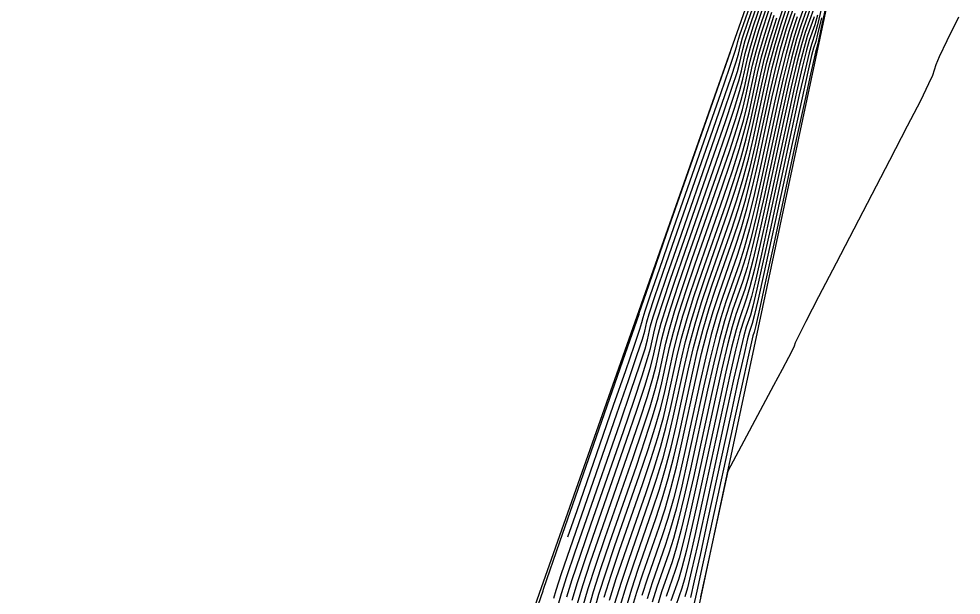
# Model space of a CAD drawing. Extents: x 1724534 to 1727318, y 657156 to 660047.
# Drawn here: x 1725542.88 to 1725559.04, y 659530.77 to 659540.64 of the extents above; entities that cross this region are included whole.
import ezdxf

# ---------------------------------------------------------------- set-up
doc = ezdxf.new("R2010")
doc.units = 0
for name, color, linetype in [('SURVEY - CONTOURS - Index with Text', 7, 'Continuous'), ('SURVEY - CONTOURS - Intermediate with optional Text', 7, 'Continuous'), ('SURVEY - DTM - Breaklines', 7, 'Continuous'), ('SURVEY - NON-TRANSPORTATION - Features', 7, 'Continuous')]:
    doc.layers.add(name, color=color, linetype=linetype)

msp = doc.modelspace()

# ---------------------------------------------------------------- linework, layer by layer
at = {"layer": 'SURVEY - CONTOURS - Index with Text'}
for points in [[(1725552.298, 659531.768), (1725552.455, 659532.22), (1725553.082, 659534.021), (1725553.289, 659534.616), (1725553.439, 659535.051), (1725553.532, 659535.325), (1725553.567, 659535.438), (1725553.587, 659535.526), (1725553.623, 659535.64), (1725553.716, 659535.916), (1725553.867, 659536.354), (1725554.076, 659536.953), (1725554.71, 659538.767), (1725554.919, 659539.365), (1725555.069, 659539.801), (1725555.162, 659540.073), (1725555.197, 659540.183), (1725555.213, 659540.257), (1725555.249, 659540.368), (1725555.343, 659540.642), (1725555.495, 659541.081)], [(1725553.014, 659530.679), (1725553.128, 659531.05), (1725553.261, 659531.445), (1725553.639, 659532.529), (1725553.771, 659532.924), (1725553.885, 659533.295), (1725553.98, 659533.642), (1725554.057, 659533.965), (1725554.238, 659534.794), (1725554.315, 659535.116), (1725554.411, 659535.463), (1725554.525, 659535.834), (1725554.658, 659536.228), (1725555.037, 659537.313), (1725555.169, 659537.707), (1725555.283, 659538.078), (1725555.379, 659538.425), (1725555.455, 659538.748), (1725555.635, 659539.577), (1725555.712, 659539.9), (1725555.807, 659540.247), (1725555.921, 659540.618), (1725556.054, 659541.012)], [(1725552.461, 659530.622), (1725552.556, 659530.934), (1725552.688, 659531.337), (1725552.858, 659531.832), (1725553.36, 659533.275), (1725553.53, 659533.77), (1725553.662, 659534.173), (1725553.756, 659534.483), (1725553.812, 659534.701), (1725553.912, 659535.16), (1725553.969, 659535.378), (1725554.063, 659535.69), (1725554.196, 659536.094), (1725554.367, 659536.591), (1725554.873, 659538.04), (1725555.044, 659538.536), (1725555.176, 659538.939), (1725555.27, 659539.249), (1725555.326, 659539.465), (1725555.424, 659539.917), (1725555.48, 659540.134), (1725555.575, 659540.445), (1725555.708, 659540.849)], [(1725556.229, 659540.676), (1725556.135, 659540.386), (1725556.039, 659540.05), (1725555.943, 659539.667), (1725555.846, 659539.237), (1725555.584, 659538.031), (1725555.487, 659537.601), (1725555.39, 659537.217), (1725555.295, 659536.878), (1725555.2, 659536.586), (1725554.948, 659535.866), (1725554.854, 659535.574), (1725554.758, 659535.236), (1725554.661, 659534.854), (1725554.564, 659534.427), (1725554.303, 659533.228), (1725554.205, 659532.801), (1725554.108, 659532.417), (1725554.012, 659532.078), (1725553.917, 659531.784), (1725553.663, 659531.057), (1725553.568, 659530.762)], [(1725556.522, 659540.681), (1725556.403, 659540.341), (1725556.348, 659540.155), (1725556.272, 659539.852), (1725556.175, 659539.433), (1725556.056, 659538.897), (1725555.713, 659537.313), (1725555.595, 659536.777), (1725555.497, 659536.355), (1725555.42, 659536.05), (1725555.363, 659535.859), (1725555.239, 659535.504), (1725555.182, 659535.314), (1725555.105, 659535.01), (1725555.008, 659534.592), (1725554.89, 659534.061), (1725554.548, 659532.492), (1725554.429, 659531.959), (1725554.331, 659531.54), (1725554.253, 659531.233), (1725554.195, 659531.038), (1725554.066, 659530.669)], [(1725558.999, 659540.674), (1725558.796, 659540.266), (1725558.665, 659539.993), (1725558.607, 659539.856), (1725558.548, 659539.674), (1725558.485, 659539.531), (1725558.343, 659539.241), (1725558.119, 659538.803), (1725557.816, 659538.218), (1725556.899, 659536.458), (1725556.597, 659535.878), (1725556.379, 659535.457), (1725556.246, 659535.196), (1725556.196, 659535.093), (1725556.176, 659535.033), (1725556.149, 659534.974), (1725556.081, 659534.842), (1725555.973, 659534.637), (1725555.825, 659534.359), (1725555.041, 659532.894), (1725554.645, 659531.078), (1725554.571, 659530.738)]]:
    msp.add_lwpolyline(points, dxfattribs=at)
at = {"layer": 'SURVEY - CONTOURS - Intermediate with optional Text'}
for points in [[(1725556.487, 659541.247), (1725556.264, 659540.609), (1725556.177, 659540.34), (1725556.086, 659540.01), (1725555.989, 659539.62), (1725555.888, 659539.169), (1725555.61, 659537.887), (1725555.509, 659537.436), (1725555.412, 659537.045), (1725555.32, 659536.713), (1725555.233, 659536.44), (1725555.007, 659535.794), (1725554.919, 659535.522), (1725554.827, 659535.191), (1725554.731, 659534.802), (1725554.629, 659534.354), (1725554.352, 659533.081), (1725554.25, 659532.632), (1725554.153, 659532.242), (1725554.06, 659531.909), (1725553.972, 659531.635), (1725553.744, 659530.979), (1725553.656, 659530.705)], [(1725552.055, 659530.715), (1725552.096, 659530.853), (1725552.19, 659531.137), (1725552.336, 659531.567), (1725552.536, 659532.143), (1725553.138, 659533.872), (1725553.337, 659534.447), (1725553.483, 659534.875), (1725553.576, 659535.156), (1725553.616, 659535.291), (1725553.652, 659535.453), (1725553.692, 659535.588), (1725553.786, 659535.871), (1725553.933, 659536.302), (1725554.134, 659536.88), (1725554.743, 659538.621), (1725554.944, 659539.199), (1725555.091, 659539.628), (1725555.184, 659539.908), (1725555.223, 659540.039), (1725555.256, 659540.189), (1725555.295, 659540.321), (1725555.389, 659540.603), (1725555.538, 659541.034)], [(1725552.143, 659530.637), (1725552.187, 659530.795), (1725552.281, 659531.086), (1725552.424, 659531.51), (1725552.616, 659532.065), (1725553.194, 659533.723), (1725553.386, 659534.278), (1725553.528, 659534.7), (1725553.621, 659534.988), (1725553.665, 659535.143), (1725553.717, 659535.38), (1725553.761, 659535.536), (1725553.855, 659535.826), (1725553.999, 659536.25), (1725554.193, 659536.808), (1725554.775, 659538.476), (1725554.969, 659539.034), (1725555.112, 659539.456), (1725555.206, 659539.744), (1725555.249, 659539.896), (1725555.298, 659540.121), (1725555.341, 659540.274), (1725555.435, 659540.563), (1725555.58, 659540.988)], [(1725556.496, 659541.106), (1725556.299, 659540.542), (1725556.22, 659540.294), (1725556.132, 659539.971), (1725556.036, 659539.573), (1725555.93, 659539.101), (1725555.636, 659537.744), (1725555.53, 659537.271), (1725555.433, 659536.872), (1725555.345, 659536.547), (1725555.265, 659536.295), (1725555.065, 659535.721), (1725554.985, 659535.47), (1725554.897, 659535.146), (1725554.8, 659534.749), (1725554.694, 659534.281), (1725554.401, 659532.934), (1725554.295, 659532.464), (1725554.197, 659532.066), (1725554.108, 659531.74), (1725554.028, 659531.485), (1725553.825, 659530.902), (1725553.744, 659530.647)], [(1725552.279, 659530.737), (1725552.373, 659531.035), (1725552.512, 659531.452), (1725552.697, 659531.987), (1725553.249, 659533.574), (1725553.434, 659534.109), (1725553.573, 659534.524), (1725553.666, 659534.82), (1725553.714, 659534.996), (1725553.782, 659535.307), (1725553.83, 659535.483), (1725553.925, 659535.78), (1725554.065, 659536.198), (1725554.251, 659536.736), (1725554.808, 659538.33), (1725554.994, 659538.868), (1725555.134, 659539.284), (1725555.227, 659539.579), (1725555.275, 659539.752), (1725555.34, 659540.053), (1725555.388, 659540.227), (1725555.482, 659540.524), (1725555.623, 659540.942)], [(1725552.37, 659530.68), (1725552.464, 659530.984), (1725552.6, 659531.395), (1725552.777, 659531.91), (1725553.305, 659533.424), (1725553.482, 659533.939), (1725553.617, 659534.348), (1725553.711, 659534.652), (1725553.763, 659534.849), (1725553.847, 659535.233), (1725553.9, 659535.431), (1725553.994, 659535.735), (1725554.13, 659536.146), (1725554.309, 659536.663), (1725554.841, 659538.185), (1725555.019, 659538.702), (1725555.155, 659539.112), (1725555.249, 659539.414), (1725555.3, 659539.609), (1725555.382, 659539.985), (1725555.434, 659540.181), (1725555.528, 659540.484), (1725555.666, 659540.896)], [(1725553.106, 659530.628), (1725553.216, 659530.992), (1725553.341, 659531.367), (1725553.694, 659532.38), (1725553.819, 659532.755), (1725553.93, 659533.12), (1725554.025, 659533.474), (1725554.106, 659533.817), (1725554.303, 659534.72), (1725554.384, 659535.064), (1725554.48, 659535.418), (1725554.591, 659535.782), (1725554.716, 659536.156), (1725555.069, 659537.167), (1725555.194, 659537.542), (1725555.305, 659537.906), (1725555.4, 659538.26), (1725555.481, 659538.604), (1725555.677, 659539.509), (1725555.758, 659539.854), (1725555.854, 659540.208), (1725555.964, 659540.571), (1725556.089, 659540.945)], [(1725553.197, 659530.577), (1725553.304, 659530.935), (1725553.422, 659531.289), (1725553.75, 659532.231), (1725553.867, 659532.586), (1725553.974, 659532.944), (1725554.07, 659533.305), (1725554.156, 659533.67), (1725554.368, 659534.647), (1725554.454, 659535.011), (1725554.55, 659535.372), (1725554.656, 659535.73), (1725554.774, 659536.083), (1725555.102, 659537.022), (1725555.219, 659537.376), (1725555.326, 659537.734), (1725555.422, 659538.095), (1725555.507, 659538.461), (1725555.719, 659539.441), (1725555.804, 659539.807), (1725555.9, 659540.168), (1725556.007, 659540.525), (1725556.124, 659540.878)], [(1725553.289, 659530.526), (1725553.392, 659530.877), (1725553.502, 659531.212), (1725553.805, 659532.082), (1725553.916, 659532.417), (1725554.019, 659532.769), (1725554.115, 659533.137), (1725554.205, 659533.523), (1725554.434, 659534.574), (1725554.523, 659534.959), (1725554.619, 659535.327), (1725554.722, 659535.678), (1725554.832, 659536.011), (1725555.135, 659536.876), (1725555.244, 659537.21), (1725555.347, 659537.561), (1725555.444, 659537.93), (1725555.533, 659538.318), (1725555.761, 659539.373), (1725555.851, 659539.76), (1725555.947, 659540.129), (1725556.049, 659540.479), (1725556.159, 659540.811)], [(1725556.505, 659540.964), (1725556.333, 659540.475), (1725556.263, 659540.247), (1725556.179, 659539.931), (1725556.082, 659539.527), (1725555.972, 659539.033), (1725555.662, 659537.6), (1725555.552, 659537.106), (1725555.454, 659536.7), (1725555.37, 659536.381), (1725555.298, 659536.15), (1725555.123, 659535.649), (1725555.051, 659535.418), (1725554.966, 659535.101), (1725554.869, 659534.697), (1725554.759, 659534.207), (1725554.45, 659532.786), (1725554.34, 659532.296), (1725554.242, 659531.891), (1725554.157, 659531.571), (1725554.084, 659531.336), (1725553.905, 659530.824), (1725553.832, 659530.59)], [(1725556.514, 659540.823), (1725556.368, 659540.408), (1725556.305, 659540.201), (1725556.225, 659539.892), (1725556.128, 659539.48), (1725556.014, 659538.965), (1725555.688, 659537.457), (1725555.573, 659536.942), (1725555.476, 659536.528), (1725555.395, 659536.215), (1725555.331, 659536.004), (1725555.181, 659535.576), (1725555.117, 659535.366), (1725555.036, 659535.055), (1725554.938, 659534.645), (1725554.824, 659534.134), (1725554.499, 659532.639), (1725554.385, 659532.128), (1725554.287, 659531.715), (1725554.205, 659531.402), (1725554.139, 659531.187), (1725553.986, 659530.746)], [(1725556.648, 659540.832), (1725556.58, 659540.543), (1725556.54, 659540.398), (1725556.473, 659540.206), (1725556.433, 659540.062), (1725556.365, 659539.773), (1725556.267, 659539.34), (1725556.141, 659538.761), (1725555.765, 659537.026), (1725555.638, 659536.447), (1725555.54, 659536.011), (1725555.47, 659535.718), (1725555.428, 659535.568), (1725555.355, 659535.359), (1725555.314, 659535.21), (1725555.244, 659534.919), (1725555.146, 659534.487), (1725555.02, 659533.914), (1725554.646, 659532.197), (1725554.519, 659531.623), (1725554.42, 659531.189), (1725554.349, 659530.894), (1725554.306, 659530.74)], [(1725556.74, 659540.944), (1725556.643, 659540.494), (1725556.582, 659540.218), (1725556.558, 659540.115), (1725556.543, 659540.072), (1725556.519, 659539.97), (1725556.458, 659539.694), (1725556.36, 659539.246), (1725556.225, 659538.625), (1725555.817, 659536.739), (1725555.682, 659536.117), (1725555.583, 659535.666), (1725555.52, 659535.386), (1725555.494, 659535.277), (1725555.472, 659535.214), (1725555.445, 659535.106), (1725555.383, 659534.829), (1725555.285, 659534.383), (1725555.15, 659533.768), (1725554.744, 659531.902), (1725554.609, 659531.286), (1725554.51, 659530.838), (1725554.446, 659530.556)], [(1725552.553, 659530.564), (1725552.648, 659530.883), (1725552.776, 659531.28), (1725552.938, 659531.755), (1725553.416, 659533.126), (1725553.578, 659533.601), (1725553.707, 659533.997), (1725553.801, 659534.315), (1725553.861, 659534.554), (1725553.977, 659535.087), (1725554.038, 659535.326), (1725554.133, 659535.644), (1725554.262, 659536.042), (1725554.425, 659536.518), (1725554.906, 659537.894), (1725555.069, 659538.37), (1725555.198, 659538.767), (1725555.292, 659539.084), (1725555.352, 659539.322), (1725555.466, 659539.849), (1725555.526, 659540.087), (1725555.621, 659540.405), (1725555.751, 659540.803)], [(1725552.644, 659530.506), (1725552.739, 659530.832), (1725552.864, 659531.222), (1725553.019, 659531.677), (1725553.472, 659532.977), (1725553.626, 659533.432), (1725553.751, 659533.822), (1725553.846, 659534.147), (1725553.91, 659534.407), (1725554.043, 659535.013), (1725554.107, 659535.274), (1725554.202, 659535.599), (1725554.328, 659535.99), (1725554.483, 659536.446), (1725554.939, 659537.749), (1725555.094, 659538.205), (1725555.219, 659538.595), (1725555.314, 659538.919), (1725555.378, 659539.178), (1725555.508, 659539.781), (1725555.573, 659540.041), (1725555.668, 659540.366), (1725555.793, 659540.757)], [(1725552.736, 659530.448), (1725552.831, 659530.781), (1725552.952, 659531.165), (1725553.1, 659531.6), (1725553.527, 659532.828), (1725553.675, 659533.263), (1725553.796, 659533.646), (1725553.891, 659533.978), (1725553.959, 659534.259), (1725554.108, 659534.94), (1725554.177, 659535.221), (1725554.272, 659535.554), (1725554.393, 659535.938), (1725554.541, 659536.373), (1725554.971, 659537.603), (1725555.119, 659538.039), (1725555.241, 659538.423), (1725555.335, 659538.755), (1725555.404, 659539.035), (1725555.551, 659539.713), (1725555.619, 659539.994), (1725555.714, 659540.326), (1725555.836, 659540.71)], [(1725552.922, 659530.73), (1725553.04, 659531.107), (1725553.18, 659531.522), (1725553.583, 659532.679), (1725553.723, 659533.094), (1725553.84, 659533.471), (1725553.936, 659533.81), (1725554.008, 659534.112), (1725554.173, 659534.867), (1725554.246, 659535.169), (1725554.341, 659535.508), (1725554.459, 659535.886), (1725554.6, 659536.301), (1725555.004, 659537.458), (1725555.144, 659537.873), (1725555.262, 659538.25), (1725555.357, 659538.59), (1725555.43, 659538.891), (1725555.593, 659539.645), (1725555.665, 659539.947), (1725555.761, 659540.287), (1725555.879, 659540.664)], [(1725553.38, 659530.475), (1725553.48, 659530.82), (1725553.583, 659531.134), (1725553.861, 659531.933), (1725553.964, 659532.248), (1725554.063, 659532.593), (1725554.16, 659532.969), (1725554.254, 659533.375), (1725554.499, 659534.5), (1725554.592, 659534.907), (1725554.689, 659535.282), (1725554.788, 659535.626), (1725554.89, 659535.939), (1725555.167, 659536.731), (1725555.27, 659537.044), (1725555.369, 659537.389), (1725555.465, 659537.766), (1725555.559, 659538.174), (1725555.804, 659539.305), (1725555.897, 659539.713), (1725555.993, 659540.089), (1725556.092, 659540.433), (1725556.194, 659540.744)], [(1725556.579, 659540.705), (1725556.531, 659540.54), (1725556.438, 659540.274), (1725556.391, 659540.108), (1725556.318, 659539.813), (1725556.221, 659539.386), (1725556.099, 659538.829), (1725555.739, 659537.17), (1725555.617, 659536.612), (1725555.519, 659536.183), (1725555.445, 659535.884), (1725555.396, 659535.713), (1725555.297, 659535.431), (1725555.248, 659535.262), (1725555.175, 659534.965), (1725555.077, 659534.54), (1725554.955, 659533.987), (1725554.597, 659532.344), (1725554.474, 659531.791), (1725554.376, 659531.364), (1725554.301, 659531.063), (1725554.25, 659530.889), (1725554.147, 659530.591)], [(1725556.645, 659540.663), (1725556.581, 659540.38), (1725556.549, 659540.257), (1725556.508, 659540.139), (1725556.476, 659540.016), (1725556.411, 659539.734), (1725556.313, 659539.293), (1725556.183, 659538.693), (1725555.66, 659536.282), (1725555.561, 659535.839), (1725555.495, 659535.552), (1725555.461, 659535.423), (1725555.414, 659535.286), (1725555.38, 659535.158), (1725555.314, 659534.874), (1725555.215, 659534.435), (1725555.085, 659533.841), (1725554.695, 659532.05), (1725554.564, 659531.455), (1725554.465, 659531.013), (1725554.398, 659530.725)], [(1725543.131, 659504.173), (1725545.592, 659511.896), (1725546.051, 659513.341), (1725548.609, 659521.372), (1725548.658, 659521.52), (1725549.113, 659522.837), (1725550.114, 659525.729), (1725550.206, 659525.998), (1725550.239, 659526.099), (1725550.248, 659526.142), (1725550.375, 659526.515), (1725551.842, 659530.746), (1725551.874, 659530.843), (1725551.881, 659530.872), (1725552.16, 659531.682), (1725553.241, 659534.785), (1725553.518, 659535.585), (1725553.521, 659535.6), (1725553.64, 659535.943), (1725553.992, 659536.951), (1725555.086, 659540.081)]]:
    msp.add_lwpolyline(points, dxfattribs=at)
at = {"layer": 'SURVEY - DTM - Breaklines'}
msp.add_lwpolyline([(1725548.52, 659521.481), (1725556.845, 659545.065), (1725562.116, 659569.482), (1725564.828, 659594.513), (1725575.937, 659617.765), (1725582.317, 659641.569), (1725587.744, 659666.22), (1725593.428, 659690.724), (1725599.084, 659714.698), (1725604.574, 659739.361), (1725605.919, 659744.429), (1725611.764, 659762.844), (1725613.112, 659786.858), (1725615.798, 659788.854), (1725620.104, 659809.038)], dxfattribs=at)
at = {"layer": 'SURVEY - NON-TRANSPORTATION - Features'}
msp.add_lwpolyline([(1725478.626, 659231.962), (1725484.871, 659256.014), (1725491.647, 659280.125), (1725496.324, 659306.695), (1725504.184, 659330.541), (1725509.657, 659355.134), (1725515.881, 659378.125), (1725522.114, 659402.336), (1725528.356, 659426.565), (1725533.162, 659451.14), (1725540.618, 659474.976), (1725541.895, 659480.465), (1725545.325, 659497.45), (1725552.4, 659520.505), (1725557.595, 659544.875), (1725563.899, 659569.033), (1725569.664, 659593.303), (1725577.056, 659617.422)], dxfattribs=at)

doc.saveas('drawing.dxf')
